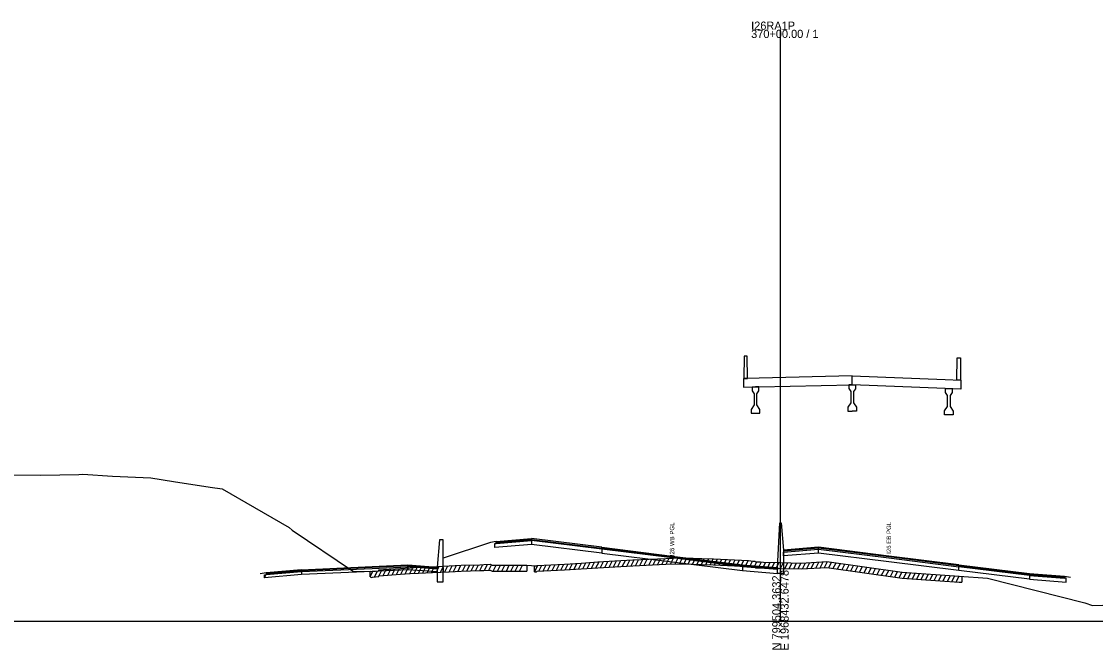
# Model space of a CAD drawing. Extents: x 1017 to 19997, y -1947 to 50737.
# Drawn here: x 14340.9 to 14707.6, y 19990.3 to 20204.8 of the extents above; entities that cross this region are included whole.
import ezdxf

# ---------------------------------------------------------------- set-up
doc = ezdxf.new("R2010")
doc.units = 0
for name, color, linetype in [('RD_GPK_XS_Cell', 7, 'Continuous'), ('RD_XS_Base', 7, 'Continuous'), ('RD_XS_ExGround', 7, 'Continuous'), ('RD_XS_ExPaveRet', 7, 'Continuous'), ('RD_XS_Greenside', 7, 'Continuous'), ('RD_XS_MedBWall', 7, 'Continuous'), ('RD_XS_Pave', 7, 'Continuous'), ('RD_XS_PaveOvlay', 7, 'Continuous'), ('RD_XS_TX_Notes', 7, 'Continuous')]:
    doc.layers.add(name, color=color, linetype=linetype)

msp = doc.modelspace()

# ---------------------------------------------------------------- linework, layer by layer
at = {"layer": 'RD_GPK_XS_Cell'}
for p, q in [((14600, 20000), (14600, 20202)), ((14000, 20000), (14600, 20000)), ((14600, 20000), (15200, 20000))]:
    msp.add_line(p, q, dxfattribs=at)
at = {"layer": 'RD_XS_Base'}
for points in [[(14502.5, 20026.54), (14503, 20026.58), (14515, 20027.52)], [(14502.5, 20025.2), (14502.5, 20026.54)], [(14515, 20026.18), (14502.5, 20025.2)], [(14515, 20027.52), (14515, 20026.18)], [(14539.05, 20023.2), (14515, 20026.18)], [(14539.05, 20024.54), (14539.05, 20023.2)], [(14539.05, 20023.2), (14563, 20020.25), (14587, 20017.27)], [(14601, 20022.27), (14601, 20023.61)], [(14613, 20023.21), (14601, 20022.27)], [(14613, 20023.21), (14613, 20024.55)], [(14660.95, 20017.27), (14637, 20020.25), (14613, 20023.21)], [(14472.76, 20018.55), (14472.76, 20017.55)], [(14482.83, 20017.81), (14482.83, 20016.81)], [(14484.83, 20018.28), (14484.83, 20016.94)], [(14599, 20017.66), (14587, 20018.61)], [(14587, 20018.61), (14587, 20017.27)], [(14660.95, 20017.27), (14660.95, 20018.61)], [(14423.93, 20014.83), (14424.43, 20015.88), (14436.52, 20016.91)], [(14423.93, 20015.83), (14424.43, 20015.88), (14436.52, 20016.91)], [(14436.52, 20015.91), (14423.93, 20014.83)], [(14423.93, 20014.83), (14423.93, 20015.83)], [(14472.76, 20017.55), (14460.68, 20017), (14436.52, 20015.91)], [(14436.52, 20016.91), (14436.52, 20015.91)], [(14482.83, 20016.81), (14472.76, 20017.55)], [(14587, 20017.27), (14599, 20016.32)], [(14599, 20016.32), (14599, 20017.66)], [(14685, 20014.29), (14660.95, 20017.27)], [(14685, 20015.63), (14685, 20014.29)], [(14697.5, 20014.64), (14697, 20014.68), (14685, 20015.63)], [(14685, 20014.29), (14697.5, 20013.3)], [(14697.5, 20013.3), (14697.5, 20014.64)]]:
    msp.add_lwpolyline(points, dxfattribs=at)
at = {"layer": 'RD_XS_ExGround'}
msp.add_lwpolyline([(14314.48, 20050.02), (14347.51, 20049.84), (14360.52, 20050.11), (14361.92, 20050.21), (14371.95, 20049.53), (14385.11, 20048.94), (14392.85, 20047.66), (14405.31, 20045.72), (14409.49, 20045.22), (14420.46, 20038.77), (14432.27, 20032.02), (14433.34, 20031.11), (14453.98, 20017.2), (14454.46, 20016.92), (14459.94, 20017.09), (14460.36, 20016.96), (14460.79, 20017.01), (14462.9, 20017.23), (14462.97, 20017.52), (14464.5, 20017.64), (14470.31, 20018.04), (14473.63, 20018.25), (14476.49, 20018.41), (14481.23, 20018.6), (14486.95, 20018.89), (14491, 20019.08), (14497.43, 20019.29), (14498.73, 20019.34), (14500.93, 20019.47), (14501.56, 20019.1), (14502.72, 20019.09), (14505.3, 20019.1), (14513.43, 20019.11), (14515.03, 20018.97), (14516.03, 20018.86), (14516.75, 20018.87), (14517.01, 20019.06), (14526.29, 20019.52), (14531.94, 20019.84), (14537.69, 20020.23), (14543.42, 20020.57), (14549.66, 20020.91), (14560.84, 20021.41), (14565.86, 20021.62), (14568.23, 20021.54), (14570.25, 20021.47), (14573.14, 20021.38), (14577.11, 20021.24), (14581.93, 20021.01), (14589.09, 20020.69), (14590.69, 20020.52), (14591.27, 20020.45), (14591.66, 20020.22), (14592.83, 20020.27), (14593.17, 20020.23), (14594.25, 20020.17), (14600, 20020.02), (14607.06, 20019.83), (14615.86, 20020.36), (14641.56, 20016.68), (14661.05, 20015.37), (14670.68, 20014.7), (14703.95, 20006.29), (14706.49, 20005.37), (14710.04, 20005.5)], dxfattribs=at)
at = {"layer": 'RD_XS_ExPaveRet'}
for p, q in [((14559.53, 20019.35), (14560.56, 20021.4)), ((14561.03, 20019.42), (14562.05, 20021.46)), ((14562.53, 20019.48), (14563.55, 20021.53)), ((14564.03, 20019.55), (14565.05, 20021.59)), ((14565.53, 20019.61), (14566.53, 20021.6)), ((14567.03, 20019.58), (14568.02, 20021.55)), ((14568.53, 20019.53), (14569.52, 20021.5)), ((14570.03, 20019.48), (14571.02, 20021.45)), ((14571.53, 20019.43), (14572.52, 20021.4)), ((14464.44, 20015.63), (14465.47, 20017.7)), ((14465.94, 20015.74), (14466.97, 20017.81)), ((14467.44, 20015.84), (14468.47, 20017.91)), ((14468.94, 20015.95), (14469.97, 20018.02)), ((14470.44, 20016.05), (14471.47, 20018.12)), ((14471.94, 20016.15), (14472.97, 20018.21)), ((14473.44, 20016.24), (14474.47, 20018.3)), ((14474.94, 20016.32), (14475.97, 20018.38)), ((14476.44, 20016.41), (14477.46, 20018.45)), ((14477.94, 20016.47), (14478.96, 20018.51)), ((14479.44, 20016.53), (14480.46, 20018.57)), ((14480.94, 20016.59), (14481.96, 20018.64)), ((14482.44, 20016.67), (14483.46, 20018.72)), ((14483.94, 20016.74), (14484.96, 20018.79)), ((14485.44, 20016.82), (14486.46, 20018.87)), ((14486.94, 20016.89), (14487.96, 20018.94)), ((14488.44, 20016.96), (14489.46, 20019.01)), ((14489.94, 20017.03), (14490.96, 20019.08)), ((14491.44, 20017.09), (14492.45, 20019.13)), ((14492.94, 20017.14), (14493.95, 20019.18)), ((14494.44, 20017.19), (14495.45, 20019.23)), ((14495.94, 20017.24), (14496.95, 20019.28)), ((14497.44, 20017.29), (14498.46, 20019.33)), ((14498.94, 20017.35), (14499.97, 20019.41)), ((14500.44, 20017.44), (14501.33, 20019.23)), ((14501.94, 20017.1), (14502.94, 20019.1)), ((14503.44, 20017.1), (14504.44, 20019.1)), ((14504.94, 20017.1), (14505.94, 20019.1)), ((14506.44, 20017.1), (14507.44, 20019.1)), ((14507.94, 20017.1), (14508.94, 20019.1)), ((14509.44, 20017.1), (14510.44, 20019.11)), ((14510.94, 20017.11), (14511.94, 20019.11)), ((14513.43, 20019.11), (14513.43, 20017.11)), ((14516.03, 20016.86), (14517.14, 20019.06)), ((14516.03, 20016.86), (14516.03, 20018.86)), ((14517.53, 20017.08), (14518.56, 20019.13)), ((14519.03, 20017.16), (14520.06, 20019.21)), ((14520.53, 20017.23), (14521.56, 20019.28)), ((14522.03, 20017.31), (14523.06, 20019.36)), ((14523.53, 20017.38), (14524.56, 20019.43)), ((14525.03, 20017.46), (14526.06, 20019.51)), ((14526.29, 20017.52), (14531.94, 20017.84)), ((14526.53, 20017.53), (14527.56, 20019.59)), ((14528.03, 20017.62), (14529.06, 20019.68)), ((14529.53, 20017.7), (14530.56, 20019.76)), ((14531.03, 20017.79), (14532.06, 20019.85)), ((14531.94, 20017.84), (14537.69, 20018.23)), ((14532.53, 20017.88), (14533.57, 20019.95)), ((14534.03, 20017.98), (14535.07, 20020.05)), ((14535.53, 20018.09), (14536.57, 20020.16)), ((14537.03, 20018.19), (14538.07, 20020.25)), ((14537.69, 20018.23), (14543.42, 20018.57)), ((14538.53, 20018.28), (14539.56, 20020.34)), ((14540.03, 20018.37), (14541.06, 20020.43)), ((14541.53, 20018.46), (14542.56, 20020.52)), ((14543.03, 20018.55), (14544.06, 20020.61)), ((14543.42, 20018.57), (14549.66, 20018.91)), ((14544.53, 20018.63), (14545.56, 20020.69)), ((14546.03, 20018.71), (14547.06, 20020.77)), ((14547.53, 20018.79), (14548.56, 20020.85)), ((14549.03, 20018.87), (14550.06, 20020.93)), ((14549.66, 20018.91), (14560.84, 20019.41)), ((14550.53, 20018.95), (14551.56, 20020.99)), ((14552.03, 20019.02), (14553.06, 20021.06)), ((14553.53, 20019.08), (14554.56, 20021.13)), ((14555.03, 20019.15), (14556.06, 20021.2)), ((14556.53, 20019.22), (14557.56, 20021.27)), ((14558.03, 20019.29), (14559.06, 20021.33)), ((14560.84, 20019.41), (14565.86, 20019.62)), ((14565.86, 20019.62), (14568.23, 20019.54)), ((14568.23, 20019.54), (14570.25, 20019.47)), ((14570.25, 20019.47), (14573.14, 20019.38)), ((14573.03, 20019.38), (14574.02, 20021.35)), ((14573.14, 20019.38), (14577.11, 20019.24)), ((14574.53, 20019.33), (14575.52, 20021.29)), ((14576.03, 20019.28), (14577.02, 20021.24)), ((14577.11, 20019.24), (14581.93, 20019.01)), ((14577.53, 20019.22), (14578.51, 20021.17)), ((14579.03, 20019.15), (14580.01, 20021.1)), ((14580.53, 20019.08), (14581.51, 20021.03)), ((14581.93, 20019.01), (14589.09, 20018.69)), ((14582.03, 20019.01), (14583.01, 20020.96)), ((14583.53, 20018.94), (14584.51, 20020.9)), ((14585.03, 20018.87), (14586.01, 20020.83)), ((14586.53, 20018.81), (14587.51, 20020.76)), ((14588.03, 20018.74), (14589.01, 20020.69)), ((14589.09, 20018.69), (14590.69, 20018.52)), ((14589.53, 20018.64), (14590.48, 20020.54)), ((14590.69, 20018.52), (14591.27, 20018.45)), ((14591.03, 20018.48), (14591.91, 20020.23)), ((14591.27, 20018.45), (14591.66, 20018.22)), ((14591.66, 20018.22), (14592.83, 20018.27)), ((14592.53, 20018.26), (14593.51, 20020.21)), ((14592.83, 20018.27), (14593.17, 20018.23)), ((14593.17, 20018.23), (14594.25, 20018.17)), ((14594.03, 20018.18), (14595.02, 20020.15)), ((14594.25, 20018.17), (14600, 20018.02)), ((14595.53, 20018.14), (14596.52, 20020.11)), ((14597.03, 20018.1), (14598.02, 20020.07)), ((14598.53, 20018.06), (14599.52, 20020.03)), ((14600, 20018.02), (14607.06, 20017.83)), ((14600.03, 20018.02), (14601.02, 20019.99)), ((14601.53, 20017.98), (14602.52, 20019.95)), ((14603.03, 20017.94), (14604.02, 20019.91)), ((14604.53, 20017.9), (14605.52, 20019.87)), ((14606.03, 20017.86), (14607.02, 20019.83)), ((14607.06, 20017.83), (14615.86, 20018.36)), ((14607.53, 20017.86), (14608.56, 20019.92)), ((14609.03, 20017.95), (14610.06, 20020.01)), ((14610.53, 20018.04), (14611.56, 20020.1)), ((14612.03, 20018.13), (14613.06, 20020.19)), ((14613.53, 20018.22), (14614.56, 20020.28)), ((14615.03, 20018.31), (14616.04, 20020.33)), ((14615.86, 20018.36), (14641.56, 20014.68)), ((14616.53, 20018.26), (14617.47, 20020.13)), ((14618.03, 20018.05), (14618.97, 20019.91)), ((14619.53, 20017.83), (14620.47, 20019.7)), ((14621.03, 20017.62), (14621.97, 20019.48)), ((14622.53, 20017.4), (14623.47, 20019.27)), ((14624.03, 20017.19), (14624.97, 20019.06)), ((14625.53, 20016.97), (14626.47, 20018.84)), ((14627.03, 20016.76), (14627.97, 20018.63)), ((14628.53, 20016.55), (14629.47, 20018.41)), ((14630.03, 20016.33), (14630.97, 20018.2)), ((14631.53, 20016.12), (14632.47, 20017.98)), ((14633.03, 20015.9), (14633.97, 20017.77)), ((14459.94, 20015.09), (14459.94, 20017.09)), ((14459.94, 20015.09), (14460.9, 20017.02)), ((14459.94, 20015.09), (14460.36, 20014.96)), ((14460.36, 20014.96), (14460.79, 20015.01)), ((14460.79, 20015.01), (14462.9, 20015.23)), ((14461.44, 20015.08), (14462.49, 20017.19)), ((14462.9, 20015.23), (14462.97, 20015.52)), ((14462.94, 20015.39), (14464.04, 20017.6)), ((14462.97, 20015.52), (14464.5, 20015.64)), ((14464.5, 20015.64), (14470.31, 20016.04)), ((14470.31, 20016.04), (14473.63, 20016.25)), ((14473.63, 20016.25), (14476.49, 20016.41)), ((14476.49, 20016.41), (14481.23, 20016.6)), ((14481.23, 20016.6), (14486.95, 20016.89)), ((14486.95, 20016.89), (14491, 20017.08)), ((14491, 20017.08), (14497.43, 20017.29)), ((14497.43, 20017.29), (14498.73, 20017.34)), ((14498.73, 20017.34), (14500.93, 20017.47)), ((14500.93, 20017.47), (14501.56, 20017.1)), ((14501.56, 20017.1), (14502.72, 20017.09)), ((14502.72, 20017.09), (14505.3, 20017.1)), ((14505.3, 20017.1), (14513.43, 20017.11)), ((14516.03, 20016.86), (14516.75, 20016.87)), ((14516.75, 20016.87), (14517.01, 20017.06)), ((14517.01, 20017.06), (14526.29, 20017.52)), ((14634.53, 20015.69), (14635.47, 20017.55)), ((14636.03, 20015.47), (14636.97, 20017.34)), ((14637.53, 20015.26), (14638.47, 20017.12)), ((14639.03, 20015.04), (14639.97, 20016.91)), ((14640.53, 20014.83), (14641.47, 20016.69)), ((14641.56, 20014.68), (14661.05, 20013.37)), ((14642.03, 20014.65), (14643, 20016.58)), ((14643.53, 20014.55), (14644.5, 20016.48)), ((14645.03, 20014.45), (14646, 20016.38)), ((14646.53, 20014.35), (14647.5, 20016.28)), ((14648.03, 20014.25), (14649, 20016.18)), ((14649.53, 20014.15), (14650.5, 20016.08)), ((14651.03, 20014.04), (14652, 20015.98)), ((14652.53, 20013.94), (14653.5, 20015.88)), ((14654.03, 20013.84), (14655, 20015.78)), ((14655.53, 20013.74), (14656.5, 20015.68)), ((14657.03, 20013.64), (14658, 20015.58)), ((14658.53, 20013.54), (14659.5, 20015.48)), ((14660.03, 20013.44), (14661, 20015.38)), ((14661.91, 20015.31), (14661.91, 20013.31)), ((14661.05, 20013.37), (14661.91, 20013.31))]:
    msp.add_line(p, q, dxfattribs=at)
at = {"layer": 'RD_XS_Greenside'}
for points in [[(14501, 20026.92), (14484.83, 20021.53)], [(14503, 20027.24), (14501, 20026.92)], [(14424.43, 20016.51), (14422.42, 20016.18)], [(14697, 20015.35), (14699, 20015.01)]]:
    msp.add_lwpolyline(points, dxfattribs=at)
at = {"layer": 'RD_XS_MedBWall'}
for points in [[(14599, 20018.32), (14599.75, 20033.61), (14600.25, 20033.61), (14601, 20024.27)], [(14484.83, 20027.78), (14483.58, 20027.78), (14482.83, 20018.44)], [(14484.83, 20013.48), (14484.83, 20027.78)], [(14601, 20024.27), (14601, 20016.32)], [(14482.83, 20018.44), (14482.83, 20013.48)], [(14599, 20016.32), (14599, 20018.32)], [(14601, 20016.32), (14599, 20016.32)], [(14482.83, 20013.48), (14484.83, 20013.48)]]:
    msp.add_lwpolyline(points, dxfattribs=at)
at = {"layer": 'RD_XS_Pave'}
for points in [[(14515, 20027.52), (14503, 20026.58)], [(14503, 20026.58), (14503, 20026.91)], [(14515, 20027.86), (14539.05, 20024.88)], [(14515, 20027.52), (14515, 20027.86)], [(14539.05, 20024.54), (14515, 20027.52)], [(14539.05, 20024.88), (14539.05, 20024.54)], [(14587, 20018.61), (14563, 20021.59), (14539.05, 20024.54)], [(14613, 20024.89), (14601, 20023.95)], [(14601, 20023.61), (14613, 20024.55)], [(14601, 20023.95), (14601, 20023.61)], [(14613, 20024.55), (14613, 20024.89)], [(14660.95, 20018.95), (14637, 20021.92), (14613, 20024.89)], [(14613, 20024.55), (14637, 20021.59), (14660.95, 20018.61)], [(14472.76, 20018.87), (14460.68, 20018.32), (14436.52, 20017.23)], [(14436.52, 20016.91), (14460.68, 20018), (14472.76, 20018.55)], [(14472.76, 20018.55), (14472.76, 20018.87)], [(14472.76, 20018.87), (14482.83, 20018.13)], [(14482.83, 20017.81), (14472.76, 20018.55)], [(14482.83, 20018.13), (14482.83, 20017.81)], [(14482.83, 20018.13), (14482.83, 20017.81)], [(14484.83, 20018.28), (14484.83, 20018.62)], [(14587, 20018.95), (14587, 20018.61)], [(14587, 20018.95), (14599, 20018)], [(14599, 20018), (14599, 20017.66)], [(14660.95, 20018.95), (14685, 20015.97)], [(14660.95, 20018.61), (14660.95, 20018.95)], [(14685, 20015.63), (14660.95, 20018.61)], [(14436.52, 20017.23), (14424.43, 20016.2)], [(14424.43, 20015.88), (14436.52, 20016.91)], [(14424.43, 20016.2), (14424.43, 20015.88)], [(14436.52, 20017.23), (14436.52, 20016.91)], [(14685, 20015.97), (14685, 20015.63)], [(14685, 20015.63), (14697, 20014.68)], [(14697, 20014.68), (14697, 20015.01)]]:
    msp.add_lwpolyline(points, dxfattribs=at)
at = {"layer": 'RD_XS_PaveOvlay'}
for points in [[(14588.78, 20082.93), (14588.67, 20090.55), (14587.57, 20090.55), (14587.46, 20082.88)], [(14660.2, 20082.34), (14660.31, 20089.97), (14661.41, 20089.96), (14661.52, 20082.29)], [(14624.49, 20083.75), (14592.75, 20083.04), (14587.35, 20082.88)], [(14624.49, 20080.75), (14624.49, 20083.75)], [(14624.49, 20083.75), (14656.23, 20082.5), (14661.63, 20082.28)], [(14587.35, 20082.88), (14587.35, 20079.88)], [(14587.35, 20079.88), (14592.75, 20080.04), (14624.49, 20080.75)], [(14587.46, 20082.88), (14588.78, 20082.93)], [(14592.58, 20080.04), (14591.48, 20080.01), (14590.38, 20079.98)], [(14592.58, 20078.67), (14592.58, 20080.04)], [(14624.49, 20080.75), (14623.39, 20080.73)], [(14623.39, 20080.73), (14623.39, 20079.43)], [(14624.49, 20080.75), (14625.59, 20080.71)], [(14661.63, 20079.28), (14656.23, 20079.5), (14624.49, 20080.75)], [(14625.59, 20080.71), (14625.59, 20079.41)], [(14661.52, 20082.29), (14660.2, 20082.34)], [(14661.63, 20082.28), (14661.63, 20079.28)], [(14590.38, 20079.98), (14590.38, 20078.68)], [(14590.38, 20078.68), (14591.04, 20077.68)], [(14591.04, 20077.68), (14591.04, 20073.84)], [(14591.92, 20077.68), (14592.58, 20078.67)], [(14591.92, 20073.84), (14591.92, 20077.68)], [(14623.39, 20079.43), (14624.05, 20078.42)], [(14624.05, 20078.42), (14624.05, 20074.59)], [(14625.59, 20079.41), (14624.93, 20078.41)], [(14624.93, 20078.41), (14624.93, 20074.58)], [(14656.39, 20079.49), (14657.5, 20079.45), (14658.6, 20079.4)], [(14656.39, 20078.12), (14656.39, 20079.49)], [(14657.05, 20077.12), (14656.39, 20078.12)], [(14657.05, 20073.28), (14657.05, 20077.12)], [(14658.6, 20078.1), (14657.94, 20077.11)], [(14657.94, 20077.11), (14657.94, 20073.28)], [(14658.6, 20079.4), (14658.6, 20078.1)], [(14591.04, 20073.84), (14590.05, 20072.34)], [(14592.92, 20072.34), (14591.92, 20073.84)], [(14624.05, 20074.59), (14623.06, 20073.1)], [(14623.06, 20073.1), (14623.06, 20071.76)], [(14624.93, 20074.58), (14625.92, 20073.07)], [(14625.92, 20073.07), (14625.92, 20071.74)], [(14656.06, 20071.79), (14657.05, 20073.28)], [(14657.94, 20073.28), (14658.93, 20071.77)], [(14590.05, 20072.34), (14590.05, 20071.01)], [(14590.05, 20071.01), (14591.48, 20071.01), (14592.92, 20071)], [(14592.92, 20071), (14592.92, 20072.34)], [(14623.06, 20071.76), (14624.49, 20071.75)], [(14625.92, 20071.74), (14624.49, 20071.75)], [(14656.06, 20070.46), (14656.06, 20071.79)], [(14658.93, 20070.43), (14657.5, 20070.45), (14656.06, 20070.46)], [(14658.93, 20071.77), (14658.93, 20070.43)], [(14503, 20027.24), (14515, 20028.2)], [(14515, 20027.86), (14503, 20026.91)], [(14503, 20026.91), (14503, 20027.24)], [(14515, 20028.2), (14515, 20027.86)], [(14539.05, 20025.22), (14515, 20028.2)], [(14539.05, 20025.22), (14563, 20022.25), (14587, 20019.28)], [(14539.05, 20024.88), (14539.05, 20025.22)], [(14613, 20025.23), (14601, 20024.27)], [(14613, 20024.89), (14613, 20025.23)], [(14660.95, 20019.29), (14637, 20022.25), (14613, 20025.23)], [(14587, 20018.95), (14563, 20021.92), (14539.05, 20024.88)], [(14601, 20024.27), (14601, 20023.95)], [(14436.52, 20017.54), (14460.68, 20018.64), (14472.76, 20019.19)], [(14472.76, 20019.19), (14472.76, 20018.87)], [(14472.76, 20019.19), (14482.83, 20018.44)], [(14482.83, 20018.44), (14482.83, 20018.13)], [(14482.83, 20018.44), (14482.83, 20018.13)], [(14484.83, 20018.62), (14484.83, 20018.96)], [(14587, 20019.28), (14587, 20018.95)], [(14587, 20019.28), (14599, 20018.32)], [(14599, 20018.32), (14599, 20018)], [(14660.95, 20019.29), (14685, 20016.31)], [(14660.95, 20018.95), (14660.95, 20019.29)], [(14436.52, 20017.54), (14424.43, 20016.51)], [(14424.43, 20016.51), (14424.43, 20016.2)], [(14436.52, 20017.23), (14436.52, 20017.54)], [(14685, 20016.31), (14697, 20015.35)], [(14685, 20015.97), (14685, 20016.31)], [(14697, 20015.01), (14685, 20015.97)], [(14697, 20015.35), (14697, 20015.01)]]:
    msp.add_lwpolyline(points, dxfattribs=at)

# ---------------------------------------------------------------- texts
at = {"layer": 'RD_GPK_XS_Cell'}
for s, p in [('I26RA1P', (14590, 20202)), ('370+00.00 / 1', (14590, 20199.2))]:
    msp.add_text(s, height=2.8, dxfattribs=at).set_placement(p)
for s, p in [('N 799504.3632', (14600, 19990)), ('E 1968432.6478', (14602.8, 19990))]:
    msp.add_text(s, height=2.8, rotation=90, dxfattribs=at).set_placement(p)
at = {"layer": 'RD_XS_TX_Notes'}
for s, p in [('I26 WB PGL', (14563.75, 20022.2)), ('I26 EB PGL', (14637.75, 20022.99))]:
    msp.add_text(s, height=1.5, rotation=90, dxfattribs=at).set_placement(p)

doc.saveas('drawing.dxf')
